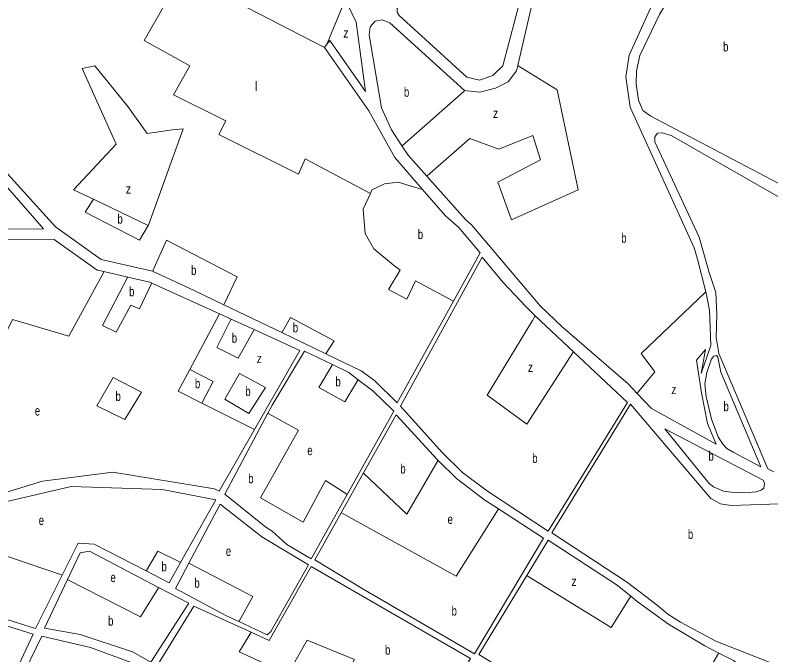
# Model space of a CAD drawing. Extents: x 639657 to 671642, y 222838 to 252123.
# Drawn here: x 644730 to 645522, y 239540 to 240211 of the extents above; entities that cross this region are included whole.
import ezdxf

# ---------------------------------------------------------------- set-up
doc = ezdxf.new("R2010")
doc.units = 0
doc.header["$LTSCALE"] = 4
doc.layers.add('1', color=7, linetype='Continuous', lineweight=13)
doc.layers.add('21', color=7, linetype='Continuous', lineweight=13)
doc.layers.add('7', color=7, linetype='Continuous')

msp = doc.modelspace()

# ---------------------------------------------------------------- linework, layer by layer
at = {"layer": '1'}
for p, q in [((645202.46, 239996.57), (645161.781, 240042.08)), ((645028.74, 239859.39), (644981.116, 239776.464)), ((644940.45, 239702.66), (644903.675, 239636.877)), ((644760.8, 239568.09), (644785.065, 239619.032)), ((644996.65, 239555.2), (644977.732, 239563.767))]:
    msp.add_line(p, q, dxfattribs=at)
for points in [[(644874.32, 239942.39), (644820.41, 239954.54), (644772.32, 239988.98), (644678.8, 240092.17), (644668.69, 240099.46), (644661.6, 240099.45), (644655.16, 240097.29), (644648.3, 240093.41), (644627.93, 240074.91), (644623.63, 240077.7), (644625.96, 240096.17), (644614.22, 240181.63), (644616.4, 240294.81), (644618.23, 240346.071)], [(645257.066, 240158.091), (645287.19, 240288.83), (645380.99, 240297.15), (645398.03, 240222.07), (645373.98, 240168.95), (645370.42, 240146.39), (645374.84, 240114.42), (645441.91, 239966.81), (645445.61, 239954.94), (645454.256, 239920.645)], [(645075.774, 240225.652), (645078.77, 240222.52), (645087.65, 240203.67), (645097.38, 240130.92), (645060.03, 240184.45), (645057.25, 240180.79), (645054.47, 240177.13)], [(645135.734, 240073.88), (645124.81, 240090.67), (645114.41, 240113.81), (645101.23, 240190.19), (645102.48, 240198.57), (645107.61, 240204.6), (645115.12, 240206.14), (645123.08, 240202.73), (645201.29, 240131.76)], [(645054.47, 240177.13), (645101.11, 240110.54), (645128.15, 240061.48), (645157.304, 240028.061)], [(645201.29, 240131.76), (645217.4, 240130.32), (645233.7, 240134.25), (645246.99, 240141.18), (645255.75, 240152.38), (645257.066, 240158.091)], [(645531.3, 240019.93), (645417.9, 240084.74), (645408.65, 240087.5), (645403.5, 240087.05), (645400.73, 240083.39), (645400.96, 240078.24), (645447.36, 239977.93), (645457.63, 239941.14), (645464.68, 239920.05), (645465.92, 239897.25), (645465.02, 239872.73), (645467.78, 239855.95), (645519.12, 239735.17), (645525.57, 239731.92)], [(645161.781, 240042.08), (645142.09, 240064.11), (645135.734, 240073.88)], [(645157.304, 240028.061), (645181.47, 240000.36), (645195.48, 239988.29), (645217.79, 239961.78), (645189.604, 239910.871)], [(645382.065, 239814.49), (645372.93, 239824.16), (645303.83, 239883.91), (645280.66, 239906.12), (645208.81, 239990.83), (645202.46, 239996.57)], [(644609.44, 239981.385), (644641.26, 239974.92), (644771.25, 239975.71), (644816.31, 239943.59), (644823.319, 239941.964), (644848.316, 239936.167)], [(645219.93, 239957.04), (645134.29, 239800.71), (645177.83, 239752.21), (645199.07, 239731.29), (645225.47, 239711.65), (645289.01, 239669.76), (645372.03, 239804.59), (645315.585, 239857.889), (645275.53, 239895.711)], [(645275.53, 239895.711), (645265.83, 239904.87), (645241.8, 239930.53), (645219.93, 239957.04)], [(644949.098, 239907.276), (644917.89, 239922.31), (644874.32, 239942.39)], [(644848.316, 239936.167), (644871.5, 239930.79), (644873.458, 239929.901), (644944.493, 239897.645), (644956.714, 239892.096), (644980.842, 239881.14), (645028.74, 239859.39)], [(645454.256, 239920.645), (645455.43, 239915.99), (645457.98, 239901.57), (645459.41, 239864.36), (645449.25, 239835.14), (645453.82, 239860.29), (645444.55, 239849.13), (645449.64, 239814.71), (645456.03, 239782.64), (645465.23, 239761.12), (645397.17, 239798.5), (645382.065, 239814.49)], [(645189.604, 239910.871), (645130.64, 239804.37), (645106.83, 239827.66), (645092.88, 239838.01), (645056.043, 239855.756), (645009.822, 239878.023), (644949.098, 239907.276)], [(644994.977, 239793.545), (644999.47, 239802.01), (645033.51, 239858.35), (645062.713, 239844.38)], [(645062.713, 239844.38), (645079.98, 239836.12), (645089.812, 239828.602)], [(645089.812, 239828.602), (645105.09, 239816.92), (645127.19, 239795.57), (645078.295, 239708.176)], [(644999.549, 239669.597), (644993.03, 239673.96), (644949.92, 239708.66), (644994.977, 239793.545)], [(645129.54, 239791.91), (645095.306, 239730.749), (645071.989, 239689.094)], [(645173.615, 239743.97), (645172.66, 239744.91), (645129.54, 239791.91)], [(644981.116, 239776.464), (644943.91, 239711.68), (644939.19, 239714.26), (644832.45, 239731.69), (644758.73, 239722.18), (644719.18, 239709.8), (644656.64, 239702.85), (644635.894, 239703.088)], [(645236.919, 239693.077), (645222.65, 239702.41), (645193.04, 239724.86), (645173.615, 239743.97)], [(644779.411, 239623.685), (644751.34, 239567.68), (644493.45, 239648.41), (644491.1, 239655.93), (644507.97, 239716.71), (644565.96, 239698.96), (644595.666, 239693.254)], [(644595.666, 239693.254), (644612.35, 239690.05), (644659.84, 239689.51), (644715.5, 239699.49), (644788.8, 239716.52), (644884.4, 239713.52), (644940.45, 239702.66)], [(645078.295, 239708.176), (645040.46, 239640.55), (645015.13, 239655.67), (644999.549, 239669.597)], [(644988.72, 239663.8), (644945.17, 239698.14), (644912.318, 239636.182)], [(645071.989, 239689.094), (645044.33, 239639.68), (645095.85, 239608.58), (645211.79, 239541.17), (645284.05, 239662.25), (645236.919, 239693.077)], [(644964.594, 239574.937), (644994.53, 239561.14), (644998.36, 239564.52), (645037.65, 239634.54), (644988.72, 239663.8)], [(644867.559, 239627.962), (644812.96, 239656.09), (644796.21, 239657.2), (644779.411, 239623.685)], [(645375.591, 239601.52), (645361.33, 239613.23), (645288.99, 239660.3), (645266.545, 239623.247)], [(644785.065, 239619.032), (644798.33, 239646.88), (644808.22, 239648.79), (644880.62, 239610.743)], [(644903.675, 239636.877), (644891.73, 239615.51), (644867.559, 239627.962)], [(644912.318, 239636.182), (644898.16, 239609.48), (644950.96, 239581.22), (644964.594, 239574.937)], [(645170.51, 239465.577), (645148.88, 239475.98), (645117.3, 239485.74), (645119.68, 239488.96), (645148.03, 239479.64), (645169.29, 239471.19), (645207.48, 239536.24), (645040.66, 239632.81), (644996.65, 239555.2)], [(645266.545, 239623.247), (645216.3, 239540.3), (645306.24, 239485.22), (645374.51, 239445.04), (645431.19, 239416.72), (645473.71, 239398.33)], [(644880.62, 239610.743), (644912.1, 239594.2), (644872.44, 239532.17), (644853.34, 239543.17), (644798.38, 239561.35), (644760.8, 239568.09)], [(645468.015, 239541.757), (645453.19, 239549.33), (645415.19, 239572.22), (645382.35, 239595.97), (645375.591, 239601.52)], [(644977.732, 239563.767), (644917.68, 239590.96), (644879.31, 239529.15), (644999.7, 239475.53), (645132.41, 239414.1), (645159.678, 239392.846)], [(645501.388, 239519.597), (645483.24, 239533.98), (645468.015, 239541.757)]]:
    msp.add_lwpolyline(points, dxfattribs=at)
for points in [[(645510.38, 240314.19), (645419.66, 240235.47), (645405.8, 240211.8), (645385.14, 240168.56), (645381.56, 240152.44), (645381.18, 240138.92), (645383.61, 240121.75), (645388.16, 240111.03), (645396.56, 240105.06), (645535.98, 240031.54), (645548.55, 240055.63), (645556.61, 240079.28), (645559.73, 240104.41), (645559.15, 240142.84), (645556.14, 240198.87), (645553.31, 240208.73)], [(645274.76, 240284.06), (645135.03, 240221.46), (645130.75, 240217.79), (645130.76, 240213.93), (645132.71, 240210.72), (645203.81, 240145.73), (645216.92, 240142.78), (645230.86, 240147.55), (645241.55, 240157.9)], [(644598.27, 239994.9), (644613.18, 240031.72), (644621.94, 240060.51), (644638.46, 240070.63), (644647.25, 240080.1), (644656.47, 240088.27), (644668.28, 240088.94), (644677.1, 240081.43), (644759.8, 239986.93), (644646.86, 239985.65)], [(645470.11, 239836.37), (645466.7, 239852.3), (645465.41, 239853.81), (645462.61, 239853.17), (645460.25, 239850.38), (645455.27, 239835.98), (645453.32, 239824.37), (645454.58, 239811.04), (645460.12, 239787.37), (645467.18, 239768.64), (645472.11, 239761.1), (645476.4, 239756.57), (645482.84, 239752.47), (645512.04, 239737.34)], [(645375.25, 239802.86), (645292.87, 239667.82), (645372.08, 239615.99), (645403.2, 239592.26), (645414.35, 239582.55), (645427.66, 239574.13), (645464.8, 239554.46), (645550.06, 239520.9), (645563.6, 239520.22), (645579.08, 239522.97), (645631.13, 239541.11), (645608.45, 239590.42), (645589.4, 239624.23), (645579.78, 239650.28), (645531.52, 239698.36), (645480.79, 239696.56), (645469.83, 239698.52), (645459.52, 239704.14)], [(645411.31, 239777.17), (645457.62, 239719.85), (645462.34, 239716.18), (645472.65, 239711.85), (645480.82, 239710.54), (645494.79, 239710.07), (645507.04, 239710.9), (645512.42, 239712.82), (645515.21, 239714.75), (645515.87, 239720.12), (645514.37, 239723.35)], [(644726.31, 239512.93), (644749.18, 239561.67), (644490.21, 239642.83), (644487.23, 239544.4), (644520.31, 239538.96), (644531.24, 239527.76)], [(644829.12, 239461.99), (644867.92, 239525.95), (644809.31, 239547.57), (644757.99, 239559.71), (644734.04, 239510.12)]]:
    msp.add_lwpolyline(points, close=True, dxfattribs=at)
at = {"layer": '21'}
for p, q in [((644812.202, 240017.9), (644869.661, 239990.221)), ((644981.116, 239776.464), (644925.858, 239804.106))]:
    msp.add_line(p, q, dxfattribs=at)
for points in [[(645054.47, 240177.13), (645053.97, 240177.389), (644905.208, 240254.407), (644865.598, 240184.296), (644913.333, 240157.878), (644896.067, 240127.395), (644950.911, 240099.96), (644943.801, 240085.734), (645027.083, 240044.074), (645034.192, 240060.332), (645102.052, 240024.264), (645102.552, 240023.998)], [(645057.25, 240180.79), (645057.456, 240181.29), (645075.568, 240225.152), (645075.774, 240225.652)], [(644812.202, 240017.9), (644791.457, 240027.817), (644836.145, 240075.573), (644800.598, 240154.829), (644813.801, 240157.878), (644848.332, 240115.201), (644868.645, 240086.751), (644895.051, 240090.815), (644906.223, 240091.831), (644869.841, 239990.721), (644869.661, 239990.221)], [(645161.781, 240042.08), (645162.281, 240042.519), (645206.849, 240081.67), (645237.318, 240070.493), (645272.865, 240084.718), (645280.99, 240059.316), (645236.302, 240035.945), (645250.521, 239996.317), (645320.599, 240027.816), (645298.255, 240132.475), (645257.566, 240157.78), (645257.066, 240158.091)], [(645201.29, 240131.76), (645200.79, 240131.319), (645136.234, 240074.321), (645135.734, 240073.88)], [(645102.552, 240023.998), (645104.27, 240027.817), (645117.473, 240033.913), (645131.692, 240035.945), (645156.804, 240028.215), (645157.304, 240028.061)], [(644869.661, 239990.221), (644860.52, 239974.979), (644803.645, 240004.446), (644812.202, 240017.9)], [(645189.604, 239910.871), (645189.104, 239911.141), (645149.974, 239932.303), (645140.833, 239912.997), (645121.536, 239923.158), (645133.724, 239943.48), (645124.583, 239950.593), (645106.302, 239965.834), (645097.161, 239982.092), (645095.13, 240007.495), (645102.552, 240023.998)], [(644874.32, 239942.39), (644874.545, 239942.89), (644888.958, 239974.979), (644963.098, 239936.368), (644949.339, 239907.776), (644949.098, 239907.276)], [(644823.319, 239941.964), (644823.046, 239941.464), (644786.379, 239874.385), (644727.473, 239891.659), (644636.137, 239703.588), (644635.894, 239703.088)], [(644873.458, 239929.901), (644873.219, 239929.401), (644860.52, 239902.836), (644851.379, 239906.901), (644836.145, 239878.45), (644821.926, 239885.562), (644848.055, 239935.667), (644848.316, 239936.167)], [(645382.065, 239814.49), (645382.486, 239814.99), (645400.834, 239836.789), (645386.615, 239856.095), (645453.756, 239920.168), (645454.256, 239920.645)], [(644913.358, 239839.339), (644944.226, 239897.145), (644944.493, 239897.645)], [(644956.714, 239892.096), (644956.464, 239891.596), (644941.77, 239862.192), (644964.114, 239851.015), (644980.564, 239880.64), (644980.842, 239881.14)], [(645009.822, 239878.023), (645010.114, 239878.523), (645018.958, 239893.691), (645064.661, 239869.305), (645056.361, 239856.256), (645056.043, 239855.756)], [(645275.53, 239895.711), (645272.505, 239890.711), (645225.13, 239812.403), (645266.771, 239781.92), (645315.264, 239857.389), (645315.585, 239857.889)], [(645062.713, 239844.38), (645062.413, 239843.88), (645048.411, 239820.532), (645075.833, 239805.291), (645089.512, 239828.102), (645089.812, 239828.602)], [(644925.858, 239804.106), (644901.145, 239816.468), (644913.358, 239839.339)], [(644913.358, 239839.339), (644913.858, 239839.078), (644937.708, 239826.629), (644926.121, 239804.606), (644925.858, 239804.106)], [(645078.295, 239708.176), (645077.795, 239708.501), (645055.52, 239722.986), (645032.161, 239679.294), (644987.473, 239704.696), (645027.083, 239775.824), (644995.477, 239793.269), (644994.977, 239793.545)], [(645095.306, 239730.749), (645095.806, 239730.273), (645140.833, 239687.423), (645173.289, 239743.408), (645173.615, 239743.97)], [(644779.411, 239623.685), (644778.911, 239623.855), (644678.724, 239657.955), (644594.427, 239661.004), (644595.647, 239692.754), (644595.666, 239693.254)], [(645071.989, 239689.094), (645072.489, 239688.818), (645192.63, 239622.392), (645236.606, 239692.577), (645236.919, 239693.077)], [(644903.675, 239636.877), (644903.175, 239637.127), (644879.818, 239648.811), (644867.853, 239628.462), (644867.559, 239627.962)], [(644964.594, 239574.937), (644964.876, 239575.437), (644979.349, 239601.054), (644912.818, 239635.92), (644912.318, 239636.182)], [(645266.545, 239623.247), (645267.045, 239622.938), (645355.13, 239568.539), (645374.998, 239600.563), (645375.591, 239601.52)], [(644785.065, 239619.032), (644785.565, 239618.775), (644861.536, 239579.716), (644880.312, 239610.243), (644880.62, 239610.743)], [(644977.732, 239563.767), (644977.427, 239563.267), (644965.13, 239543.137), (645015.911, 239519.766), (645036.224, 239555.33), (645085.99, 239535.008), (645057.552, 239485.219), (645149.974, 239437.462), (645170.145, 239465.077), (645170.51, 239465.577)], [(645501.388, 239519.597), (645501.126, 239519.097), (645477.005, 239473.025), (645442.474, 239498.428), (645467.72, 239541.257), (645468.015, 239541.757)]]:
    msp.add_lwpolyline(points, dxfattribs=at)
for points in [[(644832.904, 239830.831), (644862.551, 239815.452), (644845.286, 239787.001), (644815.832, 239801.226)], [(644965.45, 239835.218), (644992.551, 239820.532), (644975.286, 239793.097), (644949.895, 239808.339)]]:
    msp.add_lwpolyline(points, close=True, dxfattribs=at)

# ---------------------------------------------------------------- texts
at = {"layer": '7'}
for s, width, p in [('z', 0.8, (645074.31, 240187.345)), ('b', 0.75, (645472.367, 240172.865)), ('b', 0.75, (645137.786, 240125.362)), ('z', 0.8, (645231.224, 240103.008)), ('z', 0.8, (644846.3, 240023.752)), ('b', 0.75, (644837.417, 239992.298)), ('b', 0.75, (645152.261, 239976.04)), ('b', 0.75, (645365.581, 239972.233)), ('b', 0.75, (644914.604, 239938.445)), ('b', 0.75, (644849.604, 239916.09)), ('b', 0.75, (645021.3, 239878.182)), ('b', 0.75, (644957.261, 239867.318)), ('z', 0.8, (644983.41, 239845.935)), ('z', 0.8, (645267.786, 239836.79)), ('b', 0.75, (644918.667, 239819.561)), ('b', 0.75, (645065.933, 239821.593)), ('b', 0.75, (644971.479, 239811.432)), ('z', 0.8, (645418.099, 239813.419)), ('b', 0.75, (644835.385, 239806.352)), ('b', 0.75, (645472.791, 239795.575)), ('e', 0.75, (644750.832, 239791.065)), ('e', 0.75, (645036.479, 239749.45)), ('b', 0.75, (645272.283, 239741.256)), ('b', 0.75, (645456.985, 239743.62)), ('b', 0.75, (645133.98, 239730.144)), ('b', 0.75, (644974.526, 239719.983)), ('e', 0.75, (645183.489, 239677.262)), ('e', 0.75, (644754.894, 239676.246)), ('b', 0.75, (645435.473, 239661.54)), ('e', 0.75, (644951.036, 239643.786)), ('b', 0.75, (644883.516, 239627.609)), ('e', 0.75, (644830.051, 239616.296)), ('b', 0.75, (644918.047, 239610.335)), ('z', 0.8, (645313.489, 239612.231)), ('b', 0.75, (645187.725, 239581.188)), ('b', 0.75, (644827.656, 239570.707)), ('b', 0.75, (645117.933, 239540.215))]:
    msp.add_text(s, height=10, dxfattribs=dict(at, width=width)).set_placement(p)
msp.add_text('l', height=10, dxfattribs=at).set_placement((644981.379, 240131.459))

doc.saveas('drawing.dxf')
